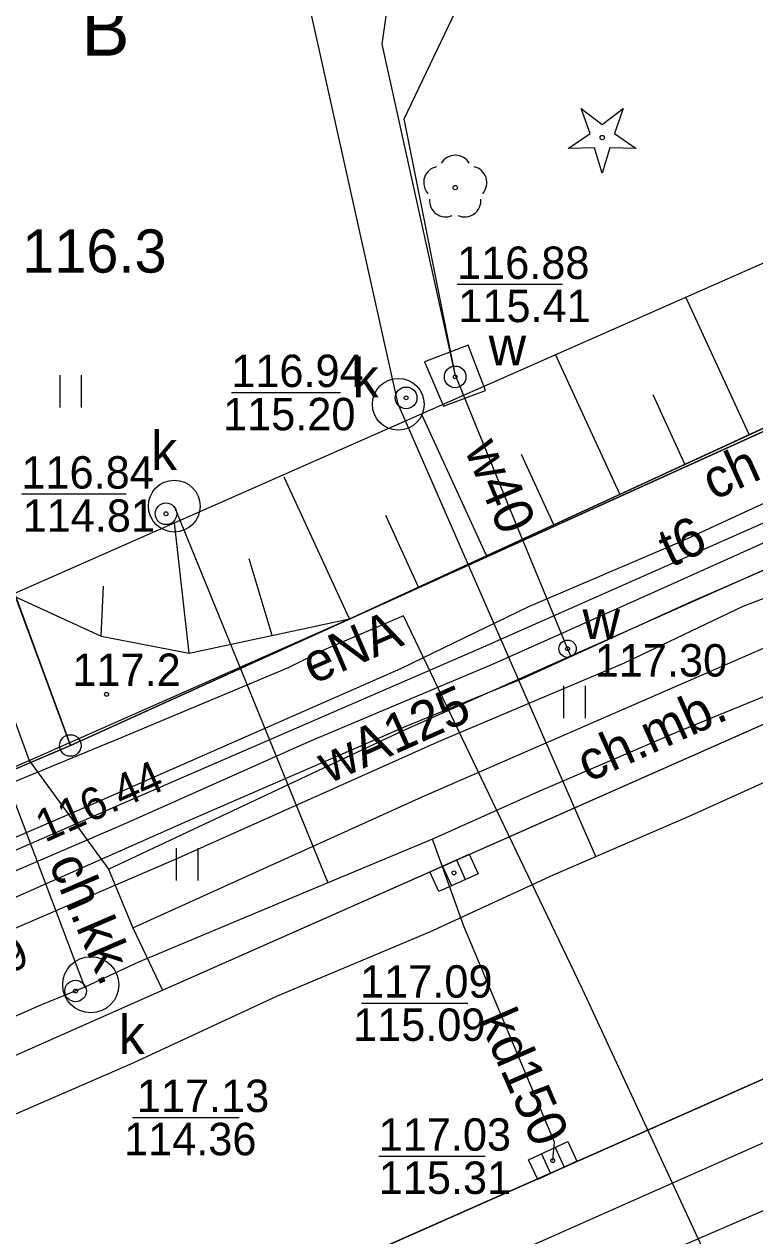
# Model space of a CAD drawing. Extents: x 6434771 to 6436222, y 5663454 to 5664782.
# Drawn here: x 6435255.99 to 6435272.91, y 5664227.82 to 5664255.87 of the extents above; entities that cross this region are included whole.
import ezdxf

# ---------------------------------------------------------------- set-up
doc = ezdxf.new("R2010")
doc.units = 0
for name, color, linetype in [('Warstwa 1', 7, 'Continuous'), ('Warstwa 10', 7, 'Continuous'), ('Warstwa 11', 7, 'Continuous'), ('Warstwa 12', 7, 'Continuous'), ('Warstwa 13', 7, 'Continuous'), ('Warstwa 14', 7, 'Continuous'), ('Warstwa 15', 7, 'Continuous'), ('Warstwa 2', 7, 'Continuous'), ('Warstwa 20', 7, 'Continuous'), ('Warstwa 21', 7, 'Continuous'), ('Warstwa 25', 7, 'Continuous'), ('Warstwa 37', 7, 'Continuous'), ('Warstwa 4', 7, 'Continuous'), ('Warstwa 5', 7, 'Continuous'), ('Warstwa 6', 7, 'Continuous'), ('Warstwa 7', 7, 'Continuous'), ('Warstwa 8', 7, 'Continuous'), ('Warstwa 9', 7, 'Continuous')]:
    doc.layers.add(name, color=color, linetype=linetype)

msp = doc.modelspace()

# ---------------------------------------------------------------- linework, layer by layer
at = {"layer": 'Warstwa 1'}
for p, q in [((6435248.364, 5664262.699), (6435257.06, 5664239.171)), ((6435248.364, 5664262.699), (6435257.06, 5664239.171)), ((6435257.06, 5664239.171), (6435278.528, 5664248.892)), ((6435257.06, 5664239.171), (6435278.528, 5664248.892)), ((6435252.346, 5664237.168), (6435257.06, 5664239.171)), ((6435252.346, 5664237.168), (6435257.06, 5664239.171))]:
    msp.add_line(p, q, dxfattribs=at)
at = {"layer": 'Warstwa 10'}
for p, q in [((6435255.692, 5664242.658), (6435281.309, 5664253.957)), ((6435263.526, 5664242.103), (6435281.265, 5664250.271)), ((6435272.783, 5664246.367), (6435271.318, 5664249.55)), ((6435269.787, 5664244.987), (6435268.3, 5664248.219)), ((6435271.297, 5664245.682), (6435270.558, 5664247.286)), ((6435266.702, 5664243.566), (6435265.191, 5664246.848)), ((6435268.256, 5664244.281), (6435267.507, 5664245.909)), ((6435263.526, 5664242.103), (6435262.014, 5664245.385)), ((6435265.125, 5664242.84), (6435264.364, 5664244.493)), ((6435259.816, 5664241.308), (6435259.47, 5664244.325)), ((6435261.732, 5664241.719), (6435261.201, 5664243.494)), ((6435257.771, 5664241.703), (6435257.829, 5664242.856)), ((6435255.692, 5664242.658), (6435257.771, 5664241.703)), ((6435259.816, 5664241.308), (6435263.526, 5664242.103)), ((6435257.771, 5664241.703), (6435259.816, 5664241.308))]:
    msp.add_line(p, q, dxfattribs=at)
msp.add_lwpolyline([(6435268.595, 5664252.989), (6435269.097, 5664253.336), (6435268.895, 5664253.912), (6435269.38, 5664253.542), (6435269.865, 5664253.912), (6435269.663, 5664253.336), (6435270.165, 5664252.989), (6435269.555, 5664253.003), (6435269.38, 5664252.419), (6435269.205, 5664253.003)], close=True, dxfattribs=at)
for centre, radius in [((6435269.38, 5664253.244), 0.05), ((6435257.06, 5664239.171), 0.25)]:
    msp.add_circle(centre, radius, dxfattribs=at)
at = {"layer": 'Warstwa 11'}
msp.add_circle((6435265.976, 5664252.085), 0.05, dxfattribs=at)
for centre, start, end in [((6435265.976, 5664252.46), 30.1471, 149.8529), ((6435265.619, 5664252.201), 102.1471, 221.8529), ((6435266.333, 5664252.201), 318.1471, 77.8529), ((6435265.756, 5664251.782), 174.1471, 293.8529), ((6435266.196, 5664251.782), 246.1471, 5.8529)]:
    msp.add_arc(centre, 0.375, start, end, dxfattribs=at)
at = {"layer": 'Warstwa 12'}
for points in [[(6435265.981, 5664247.73), (6435264.286, 5664255.406), (6435266.28, 5664269.456)], [(6435265.981, 5664247.73), (6435264.795, 5664253.679), (6435272.078, 5664268.908)], [(6435277.58, 5664217.824), (6435274.918, 5664221.537), (6435273.989, 5664222.89), (6435272.244, 5664226.382), (6435268.921, 5664233.533), (6435264.775, 5664242.17), (6435262.979, 5664241.403), (6435262.107, 5664240.966), (6435258.199, 5664239.331), (6435253.063, 5664237.218), (6435249.905, 5664245.344), (6435249.118, 5664247.419), (6435247.819, 5664250.853), (6435245.991, 5664255.861), (6435244.743, 5664259.163)], [(6435281.244, 5664248.549), (6435276.826, 5664246.351), (6435273.945, 5664245.148), (6435271.177, 5664243.879), (6435267.676, 5664242.378), (6435264.71, 5664240.947), (6435257.662, 5664237.856), (6435253.411, 5664236.025), (6435252.331, 5664235.562), (6435251.303, 5664235.113), (6435250.848, 5664234.924), (6435242.474, 5664231.222), (6435234.812, 5664227.859), (6435226.14, 5664223.979)], [(6435163.258, 5664195.462), (6435165.422, 5664196.444), (6435173.188, 5664199.843), (6435177.707, 5664201.903), (6435184.289, 5664204.931), (6435185.443, 5664205.514), (6435192.607, 5664208.727), (6435197.847, 5664211.091), (6435203.131, 5664213.378), (6435208.097, 5664215.562), (6435211.52, 5664217.219), (6435217.133, 5664219.729), (6435230.14, 5664225.514), (6435235.984, 5664228.085), (6435243.7, 5664231.462), (6435250.73, 5664234.549), (6435258.689, 5664238.017), (6435266.557, 5664241.428), (6435276.882, 5664245.994), (6435281.236, 5664247.937)], [(6435254.742, 5664235.822), (6435258.384, 5664237.389), (6435262.593, 5664239.264), (6435266.875, 5664241.068), (6435270.591, 5664242.726), (6435276.64, 5664245.447), (6435281.231, 5664247.512)], [(6435265.981, 5664247.73), (6435267.334, 5664244.417), (6435268.577, 5664241.412), (6435268.652, 5664241.233)], [(6435255.208, 5664235.41), (6435259.712, 5664237.396), (6435264.836, 5664239.616), (6435267.518, 5664240.718), (6435268.652, 5664241.233), (6435271.447, 5664242.503), (6435280.135, 5664246.267), (6435281.222, 5664246.774)], [(6435166.227, 5664195.426), (6435174.241, 5664198.938), (6435184.795, 5664203.774), (6435190.869, 5664206.408), (6435197.069, 5664209.142), (6435206.327, 5664213.231), (6435212.589, 5664216.074), (6435219.21, 5664219.064), (6435221.954, 5664220.187), (6435223.302, 5664220.828), (6435236.068, 5664226.475), (6435241.22, 5664228.753), (6435245.127, 5664230.31), (6435251.006, 5664232.889), (6435259.495, 5664236.537), (6435265.624, 5664239.277), (6435269.893, 5664241.085), (6435272.641, 5664242.393), (6435275.176, 5664243.361), (6435276.604, 5664244.159), (6435278.452, 5664244.874), (6435281.216, 5664246.228)]]:
    msp.add_lwpolyline(points, dxfattribs=at)
at = {"layer": 'Warstwa 13'}
msp.add_circle((6435257.899, 5664240.356), 0.045, dxfattribs=at)
at = {"layer": 'Warstwa 14'}
for p, q in [((6435266.02, 5664249.846), (6435268.46, 5664249.846)), ((6435260.796, 5664247.343), (6435263.32, 5664247.343)), ((6435255.927, 5664244.993), (6435258.35, 5664244.993)), ((6435263.803, 5664233.21), (6435266.265, 5664233.21)), ((6435258.498, 5664230.563), (6435260.971, 5664230.563)), ((6435264.206, 5664229.668), (6435266.668, 5664229.668))]:
    msp.add_line(p, q, dxfattribs=at)
for centre in [(6435265.973, 5664247.704), (6435264.837, 5664247.218), (6435259.275, 5664244.535), (6435265.945, 5664236.223), (6435257.181, 5664233.489), (6435268.234, 5664229.565)]:
    msp.add_circle(centre, 0.045, dxfattribs=at)
at = {"layer": 'Warstwa 15'}
msp.add_lwpolyline([(6435265.267, 5664248.053), (6435265.705, 5664247.027), (6435266.679, 5664247.386), (6435266.272, 5664248.441)], close=True, dxfattribs=at)
for centre, radius in [((6435264.656, 5664247.07), 0.6), ((6435259.467, 5664244.713), 0.6), ((6435257.533, 5664233.633), 0.649)]:
    msp.add_circle(centre, radius, dxfattribs=at)
at = {"layer": 'Warstwa 2'}
msp.add_line((6435255.692, 5664242.658), (6435257.771, 5664241.703), dxfattribs=at)
msp.add_lwpolyline([(6435257.771, 5664241.703), (6435259.816, 5664241.308), (6435263.526, 5664242.103), (6435281.265, 5664250.271)], dxfattribs=at)
at = {"layer": 'Warstwa 20'}
for p, q in [((6435263.526, 5664242.103), (6435281.265, 5664250.271)), ((6435255.692, 5664242.658), (6435257.771, 5664241.703)), ((6435259.816, 5664241.308), (6435263.526, 5664242.103)), ((6435257.771, 5664241.703), (6435259.816, 5664241.308))]:
    msp.add_line(p, q, dxfattribs=at)
at = {"layer": 'Warstwa 21'}
msp.add_line((6435255.692, 5664242.658), (6435281.309, 5664253.957), dxfattribs=at)
at = {"layer": 'Warstwa 37'}
msp.add_lwpolyline([(6435197.526, 5664195.048), (6435215.402, 5664203.012), (6435234.872, 5664211.237), (6435252.834, 5664219.651), (6435281.042, 5664231.838)], dxfattribs=at)
at = {"layer": 'Warstwa 4'}
for p, q in [((6435265.682, 5664236.378), (6435265.889, 5664235.923)), ((6435266.001, 5664236.523), (6435266.208, 5664236.068)), ((6435268.287, 5664229.866), (6435268.498, 5664229.413)), ((6435267.97, 5664229.717), (6435268.181, 5664229.264))]:
    msp.add_line(p, q, dxfattribs=at)
for points in [[(6435265.386, 5664236.244), (6435266.297, 5664236.657), (6435266.504, 5664236.202), (6435265.593, 5664235.789)], [(6435267.675, 5664229.58), (6435268.581, 5664230.003), (6435268.793, 5664229.55), (6435267.887, 5664229.127)]]:
    msp.add_lwpolyline(points, close=True, dxfattribs=at)
for centre, radius in [((6435265.973, 5664247.704), 0.25), ((6435264.837, 5664247.218), 0.25), ((6435259.275, 5664244.535), 0.25), ((6435268.577, 5664241.412), 0.2), ((6435257.181, 5664233.489), 0.25)]:
    msp.add_circle(centre, radius, dxfattribs=at)
at = {"layer": 'Warstwa 5'}
for p, q in [((6435255.692, 5664242.658), (6435281.309, 5664253.957)), ((6435256.821, 5664246.996), (6435256.821, 5664247.746)), ((6435257.321, 5664246.996), (6435257.321, 5664247.746)), ((6435264.754, 5664239.508), (6435281.223, 5664246.842)), ((6435265.206, 5664237.983), (6435281.2, 5664244.95)), ((6435268.494, 5664239.802), (6435268.494, 5664240.552)), ((6435268.994, 5664239.802), (6435268.994, 5664240.552)), ((6435257.945, 5664236.31), (6435264.754, 5664239.508)), ((6435258.509, 5664234.953), (6435265.206, 5664237.983)), ((6435259.519, 5664236.046), (6435259.519, 5664236.796)), ((6435260.019, 5664236.046), (6435260.019, 5664236.796)), ((6435257.945, 5664236.31), (6435258.509, 5664234.953))]:
    msp.add_line(p, q, dxfattribs=at)
at = {"layer": 'Warstwa 6'}
for points in [[(6435224.781, 5664359.157), (6435224.331, 5664359.953), (6435218.819, 5664358.13), (6435213.95, 5664356.59), (6435226.326, 5664322.384), (6435221.554, 5664320.562), (6435235.07, 5664283.87), (6435252.346, 5664237.168), (6435257.06, 5664239.171), (6435248.364, 5664262.699), (6435240.027, 5664285.223), (6435238.504, 5664289.102), (6435231.756, 5664307.466), (6435242.171, 5664311.221), (6435240.078, 5664316.717), (6435239.35, 5664318.67), (6435238.32, 5664321.48)], [(6435257.06, 5664239.171), (6435278.528, 5664248.892), (6435268.423, 5664271.677), (6435248.364, 5664262.699)], [(6435207.671, 5664193.885), (6435247.344, 5664211.396), (6435287.693, 5664229.399), (6435327.816, 5664247.024), (6435328.967, 5664271.142), (6435315.455, 5664265.206), (6435299.068, 5664257.994), (6435278.528, 5664248.892), (6435257.06, 5664239.171), (6435252.346, 5664237.168), (6435154.317, 5664193.62), (6435155.042, 5664172.61), (6435157.213, 5664173.533), (6435184.837, 5664184.49)]]:
    msp.add_lwpolyline(points, close=True, dxfattribs=at)
for points in [[(6435259.195, 5664233.509), (6435281.179, 5664243.228)], [(6435281.08, 5664234.977), (6435255.553, 5664223.688), (6435200.427, 5664199.323), (6435190.888, 5664195.128)]]:
    msp.add_lwpolyline(points, dxfattribs=at)
for centre in [(6435265.973, 5664247.704), (6435264.837, 5664247.218), (6435259.275, 5664244.535), (6435268.577, 5664241.412), (6435265.945, 5664236.223), (6435257.181, 5664233.489), (6435268.234, 5664229.565)]:
    msp.add_circle(centre, 0.045, dxfattribs=at)
at = {"layer": 'Warstwa 7'}
for points in [[(6435257.398, 5664233.575), (6435254.674, 5664240.746), (6435247.458, 5664259.654), (6435244.136, 5664268.015), (6435242.246, 5664272.802), (6435242.034, 5664273.175), (6435237.967, 5664284.093), (6435232.562, 5664299.101), (6435229.095, 5664308.599), (6435227.146, 5664313.784), (6435225.972, 5664316.382)], [(6435264.656, 5664247.07), (6435260.359, 5664266.354), (6435261.804, 5664272.425)], [(6435269.23, 5664236.604), (6435264.656, 5664247.07)], [(6435259.467, 5664244.713), (6435263.021, 5664235.991)], [(6435281.187, 5664243.897), (6435276.143, 5664241.578), (6435274.734, 5664240.963), (6435271.077, 5664239.465), (6435267.909, 5664238.104), (6435265.445, 5664237.007), (6435263.021, 5664235.991), (6435258.642, 5664234.158), (6435257.398, 5664233.575)], [(6435247.443, 5664226.961), (6435253.851, 5664229.808), (6435258.5, 5664231.82), (6435261.856, 5664233.378), (6435265.389, 5664234.862), (6435268.25, 5664236.181), (6435269.23, 5664236.604), (6435271.381, 5664237.532), (6435276.395, 5664239.796), (6435278.098, 5664240.485), (6435279.168, 5664240.935), (6435281.163, 5664241.859)], [(6435265.713, 5664236.279), (6435265.445, 5664237.007)], [(6435268.234, 5664229.565), (6435268.272, 5664229.994), (6435266.176, 5664234.993), (6435265.713, 5664236.279)], [(6435257.398, 5664233.575), (6435256.355, 5664233.157), (6435249.47, 5664230.116), (6435244.045, 5664227.62), (6435236.976, 5664224.52), (6435231.274, 5664221.984), (6435230.463, 5664221.621), (6435225.75, 5664219.51), (6435219.998, 5664216.91), (6435217.838, 5664215.88), (6435215.87, 5664215.025), (6435215.048, 5664214.587), (6435209.205, 5664212.035), (6435202.891, 5664209.154), (6435195.921, 5664206.053), (6435192.914, 5664204.64)]]:
    msp.add_lwpolyline(points, dxfattribs=at)
at = {"layer": 'Warstwa 8'}
for p, q in [((6435242.63, 5664275.58), (6435256.106, 5664238.823)), ((6435259.652, 5664233.711), (6435281.179, 5664243.228)), ((6435253.774, 5664237.831), (6435256.106, 5664238.823)), ((6435255.553, 5664223.688), (6435281.08, 5664234.977)), ((6435254.496, 5664231.432), (6435259.195, 5664233.509)), ((6435259.195, 5664233.509), (6435259.652, 5664233.711))]:
    msp.add_line(p, q, dxfattribs=at)
at = {"layer": 'Warstwa 9'}
for p, q in [((6435263.526, 5664242.103), (6435281.265, 5664250.271)), ((6435264.754, 5664239.508), (6435281.223, 5664246.842)), ((6435265.206, 5664237.983), (6435281.2, 5664244.95)), ((6435259.652, 5664233.711), (6435281.179, 5664243.228)), ((6435256.106, 5664238.823), (6435263.526, 5664242.103)), ((6435257.945, 5664236.31), (6435264.754, 5664239.508)), ((6435253.774, 5664237.831), (6435256.106, 5664238.823)), ((6435256.106, 5664238.823), (6435257.945, 5664236.31)), ((6435256.106, 5664238.823), (6435257.945, 5664236.31)), ((6435258.509, 5664234.953), (6435265.206, 5664237.983)), ((6435257.945, 5664236.31), (6435258.509, 5664234.953)), ((6435255.553, 5664223.688), (6435281.08, 5664234.977)), ((6435258.509, 5664234.953), (6435259.195, 5664233.509)), ((6435258.509, 5664234.953), (6435259.195, 5664233.509)), ((6435254.496, 5664231.432), (6435259.195, 5664233.509)), ((6435256.168, 5664222.481), (6435281.063, 5664233.496)), ((6435259.195, 5664233.509), (6435259.652, 5664233.711))]:
    msp.add_line(p, q, dxfattribs=at)

# ---------------------------------------------------------------- texts
at = {"layer": 'Warstwa 13'}
for s, height, p in [('116.3', 1, (6435255.943, 5664250.117)), ('117.2', 0.75, (6435257.107, 5664240.55))]:
    msp.add_text(s, height=height, dxfattribs=at).set_placement(p)
for s, rotation, p in [('w40', 292.9132, (6435266.179, 5664246.027)), ('t6', 25.3362, (6435270.963, 5664243.28)), ('eNA', 23.4053, (6435262.676, 5664240.58)), ('wA125', 24.1215, (6435263.044, 5664238.278))]:
    msp.add_text(s, height=0.9, rotation=rotation, dxfattribs=at).set_placement(p)
at = {"layer": 'Warstwa 14'}
for s, p in [('115.41', (6435266.046, 5664248.971)), ('115.20', (6435260.597, 5664246.468)), ('114.81', (6435255.953, 5664244.118)), ('115.09', (6435263.608, 5664232.335)), ('114.36', (6435258.303, 5664229.688)), ('115.31', (6435264.203, 5664228.793))]:
    msp.add_text(s, height=0.75, dxfattribs=at).set_placement(p)
msp.add_text('116.44', height=0.75, rotation=23.9897, dxfattribs=at).set_placement((6435256.471, 5664236.918))
at = {"layer": 'Warstwa 2'}
msp.add_text('B', height=1.25, dxfattribs=at).set_placement((6435257.315, 5664255.138))
at = {"layer": 'Warstwa 25'}
msp.add_text('117.19', height=0.75, rotation=24.5341, dxfattribs=at).set_placement((6435253.369, 5664232.842))
at = {"layer": 'Warstwa 5'}
for s, p in [('w', (6435266.748, 5664247.968)), ('k', (6435263.599, 5664247.23)), ('k', (6435258.93, 5664245.548)), ('w', (6435268.924, 5664241.634)), ('k', (6435258.18, 5664232.032))]:
    msp.add_text(s, height=0.9, dxfattribs=at).set_placement(p)
at = {"layer": 'Warstwa 6'}
for s, p in [('116.88', (6435266.017, 5664249.971)), ('116.94', (6435260.787, 5664247.468)), ('116.84', (6435255.925, 5664245.118)), ('117.30', (6435269.207, 5664240.768)), ('117.09', (6435263.772, 5664233.335)), ('117.13', (6435258.599, 5664230.688)), ('117.03', (6435264.201, 5664229.793))]:
    msp.add_text(s, height=0.75, dxfattribs=at).set_placement(p)
at = {"layer": 'Warstwa 7'}
msp.add_text('kd150', height=0.9, rotation=293.4461, dxfattribs=at).set_placement((6435266.506, 5664232.833))
at = {"layer": 'Warstwa 9'}
for s, rotation, p in [('ch.mb.', 24.3392, (6435271.953, 5664244.835)), ('ch.mb.', 24.3392, (6435269.053, 5664238.309)), ('ch.kk.', 293.2513, (6435256.549, 5664236.446))]:
    msp.add_text(s, height=0.9, rotation=rotation, dxfattribs=at).set_placement(p)

doc.saveas('drawing.dxf')
